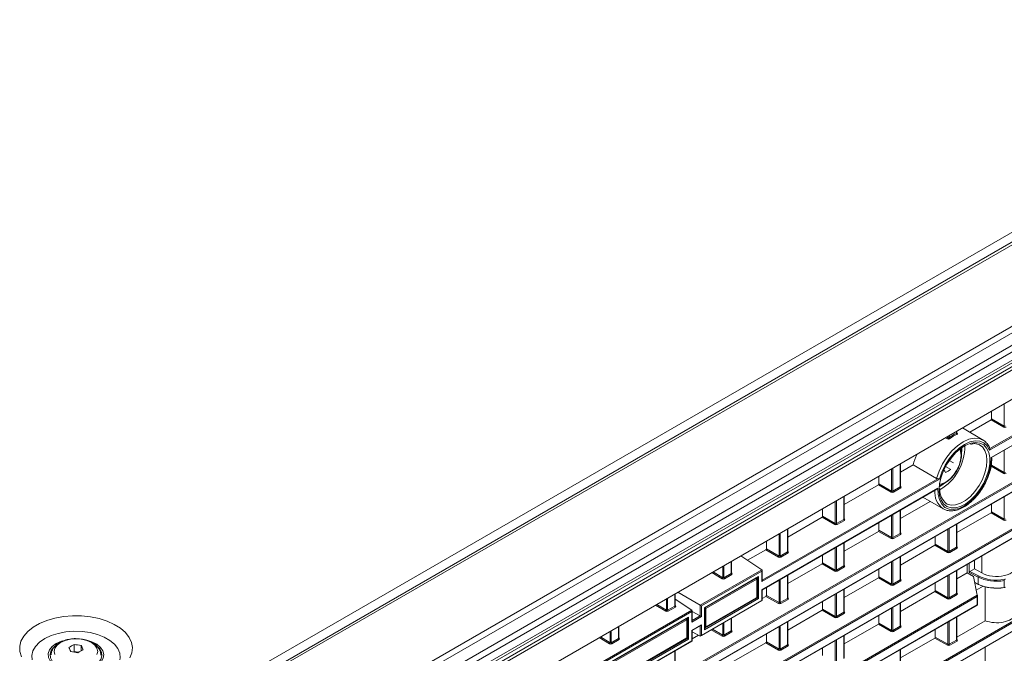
# Model space of a CAD drawing. Header units: millimetres. Extents: x 0 to 1118, y 0 to 864.
# Tile 291 of 512: x 596 to 656, y 137 to 176. Entities that reach past the tile are written whole.
import ezdxf

# ---------------------------------------------------------------- set-up
doc = ezdxf.new("R2010")
doc.units = ezdxf.units.MM

msp = doc.modelspace()

# ---------------------------------------------------------------- linework, layer by layer
at = {"color": 9, "linetype": 'Continuous', "lineweight": 0}
for p, q in [((604.3692, 132.721), (691.2149, 182.856)), ((692.2514, 182.689), (605.1536, 132.4085)), ((609.4265, 129.9417), (696.5244, 180.2223)), ((696.7744, 179.9584), (609.6765, 129.6778)), ((609.9997, 129.118), (697.0976, 179.3985)), ((697.2012, 179.0501), (610.1033, 128.7695)), ((610.1033, 128.2752), (697.2012, 178.5557)), ((697.7194, 178.2555), (609.4083, 127.2745)), ((609.4342, 127.4881), (697.526, 178.3424)), ((610.8972, 126.3721), (696.2305, 175.634)), ((695.8875, 173.1242), (655.0808, 149.567)), ((655.1079, 149.6639), (695.7903, 173.1494)), ((655.1732, 149.1245), (686.4306, 167.169)), ((686.4306, 164.8465), (623.681, 128.6219)), ((623.6956, 128.7117), (686.3602, 164.8872)), ((623.681, 128.1314), (686.4306, 164.356)), ((686.4306, 162.0335), (606.9704, 116.1621)), ((606.985, 116.2519), (686.3602, 162.0742)), ((605.7345, 114.9582), (680.6435, 158.2022)), ((655.975, 151.0288), (655.975, 152.3781)), ((655.9396, 150.9676), (655.1725, 151.4104)), ((655.2079, 151.4717), (655.975, 151.0288)), ((652.4851, 150.3634), (652.5632, 150.3185)), ((652.5632, 150.3185), (652.5632, 150.4085)), ((652.6336, 150.4491), (652.6336, 150.3302)), ((653.0799, 150.5879), (653.0799, 150.7068)), ((653.0946, 150.6027), (653.1096, 150.5937)), ((655.975, 148.2105), (655.975, 149.5704)), ((649.6681, 147.3468), (649.6681, 148.7372)), ((655.9396, 148.1493), (655.1725, 148.5921)), ((655.2079, 148.6533), (655.975, 148.2105)), ((649.1514, 147.0897), (649.1514, 148.4389)), ((649.2218, 148.4795), (649.2218, 147.0891)), ((652.0468, 147.8155), (641.2879, 141.6045)), ((641.3026, 141.6943), (651.9497, 147.8407)), ((649.116, 147.0284), (648.3489, 147.4712)), ((648.3843, 147.5325), (649.1514, 147.0897)), ((649.2218, 147.0891), (649.6681, 147.3468)), ((649.6828, 147.3803), (649.7038, 147.3677)), ((652.0344, 147.3495), (652.2595, 147.4961)), ((641.2879, 141.1034), (651.9541, 147.2608)), ((646.2563, 145.3772), (646.2563, 146.7676)), ((649.7032, 147.2857), (649.2568, 147.0281)), ((655.975, 145.3975), (655.975, 146.7574)), ((645.7396, 145.1201), (645.7396, 146.4693)), ((645.81, 146.51), (645.81, 145.1195)), ((644.9725, 145.5629), (645.7396, 145.1201)), ((649.1514, 144.2713), (649.1514, 145.6259)), ((649.2218, 145.6666), (649.2218, 144.2708)), ((649.6681, 144.5285), (649.6681, 145.9242)), ((655.9396, 145.3363), (655.1725, 145.7791)), ((655.2079, 145.8403), (655.975, 145.3975)), ((645.7042, 145.0588), (644.9371, 145.5017)), ((645.81, 145.1195), (646.2563, 145.3772)), ((646.2914, 145.3162), (645.845, 145.0585)), ((646.271, 145.4107), (646.292, 145.3981)), ((653.0799, 143.6851), (653.0799, 145.0862)), ((642.3278, 143.1505), (642.3278, 144.4997)), ((642.3982, 144.5404), (642.3982, 143.15)), ((642.8445, 143.4076), (642.8445, 144.798)), ((649.116, 144.2101), (648.3489, 144.6529)), ((648.3843, 144.7142), (649.1514, 144.2713)), ((649.2218, 144.2708), (649.6681, 144.5285)), ((649.7032, 144.4674), (649.2568, 144.2097)), ((649.6828, 144.562), (649.7038, 144.5494)), ((652.5632, 143.4279), (652.5632, 144.7879)), ((652.6336, 144.8285), (652.6336, 143.4274)), ((646.2563, 142.5589), (646.2563, 143.9546)), ((652.5278, 143.3667), (651.7607, 143.8095)), ((651.7961, 143.8708), (652.5632, 143.4279)), ((642.2924, 143.0892), (641.5254, 143.5321)), ((641.5607, 143.5933), (642.3278, 143.1505)), ((642.3982, 143.15), (642.8445, 143.4076)), ((642.8796, 143.3466), (642.4332, 143.0889)), ((642.8592, 143.4411), (642.8802, 143.4286)), ((645.7396, 142.3017), (645.7396, 143.6563)), ((645.81, 143.697), (645.81, 142.3012)), ((652.6336, 143.4274), (653.0799, 143.6851)), ((653.115, 143.624), (652.6686, 143.3663)), ((653.0946, 143.7186), (653.1156, 143.706)), ((638.9864, 142.5708), (638.9864, 141.8385)), ((639.4327, 142.0961), (639.4327, 142.8285)), ((645.7042, 142.2405), (644.9371, 142.6833)), ((644.9725, 142.7446), (645.7396, 142.3017)), ((646.271, 142.5924), (646.292, 142.5798)), ((649.1514, 141.4583), (649.1514, 142.8183)), ((649.2218, 142.8589), (649.2218, 141.4578)), ((649.6681, 141.7155), (649.6681, 143.1166)), ((654.6245, 143.1649), (654.6245, 142.1351)), ((637.5568, 140.1696), (641.2891, 142.3242)), ((641.2879, 142.2433), (637.6262, 140.1295)), ((638.8797, 141.7804), (638.2645, 142.154)), ((638.3343, 142.1944), (638.916, 141.8411)), ((638.916, 141.8411), (638.916, 142.5301)), ((638.9864, 141.8385), (639.4327, 142.0961)), ((639.4669, 142.0356), (639.0205, 141.778)), ((639.4474, 142.1324), (639.4675, 142.1198)), ((641.2879, 141.6045), (641.2879, 142.2433)), ((642.8445, 140.5893), (642.8445, 141.9851)), ((645.81, 142.3012), (646.2563, 142.5589)), ((646.2914, 142.4978), (645.845, 142.2402)), ((652.5632, 140.6203), (652.5632, 141.9749)), ((652.6336, 142.0155), (652.6336, 140.6198)), ((653.0799, 140.8774), (653.0799, 142.2732)), ((654.3872, 141.885), (653.8568, 142.1658)), ((653.8922, 142.227), (654.4209, 141.9471)), ((637.8206, 140.0172), (641.0935, 141.9066)), ((640.9786, 141.7483), (637.9002, 139.9712)), ((640.9786, 140.6432), (640.9786, 141.7483)), ((641.0216, 140.6183), (641.0216, 141.8482)), ((641.0935, 141.9066), (641.0935, 140.5768)), ((642.3278, 140.3322), (642.3278, 141.6867)), ((642.3982, 141.7274), (642.3982, 140.3316)), ((649.116, 141.3971), (648.3489, 141.8399)), ((648.3843, 141.9012), (649.1514, 141.4583)), ((649.2218, 141.4578), (649.6681, 141.7155)), ((649.7032, 141.6544), (649.2568, 141.3968)), ((649.6828, 141.749), (649.7038, 141.7364)), ((654.1774, 141.5637), (654.3872, 141.4567)), ((654.3872, 141.4567), (654.3872, 141.885)), ((655.9775, 141.2564), (655.9775, 141.6657)), ((611.3713, 115.9764), (654.3418, 140.7827)), ((636.021, 140.1266), (636.021, 140.8589)), ((641.2879, 140.4646), (641.2879, 141.1034)), ((645.7396, 139.4888), (645.7396, 140.8487)), ((645.81, 140.8893), (645.81, 139.4882)), ((646.2563, 139.7459), (646.2563, 141.147)), ((652.5278, 140.5591), (651.7607, 141.0019)), ((651.7961, 141.0631), (652.5632, 140.6203)), ((652.6336, 140.6198), (653.0799, 140.8774)), ((653.115, 140.8164), (652.6686, 140.5587)), ((653.0946, 140.9109), (653.1156, 140.8984)), ((654.3323, 140.6959), (611.3756, 115.8976)), ((611.3756, 115.3964), (654.3323, 140.1947)), ((635.4679, 139.8109), (634.8527, 140.1845)), ((634.9225, 140.2248), (635.5042, 139.8715)), ((635.5042, 139.8715), (635.5042, 140.5606)), ((635.5746, 140.6012), (635.5746, 139.8689)), ((637.6262, 138.3507), (641.2879, 140.4646)), ((641.0935, 140.5768), (637.8206, 138.6874)), ((637.8353, 138.7789), (641.0216, 140.6183)), ((637.9002, 138.8661), (640.9786, 140.6432)), ((642.2924, 140.2709), (641.5254, 140.7137)), ((641.5607, 140.775), (642.3278, 140.3322)), ((642.3982, 140.3316), (642.8445, 140.5893)), ((642.8796, 140.5282), (642.4332, 140.2706)), ((642.8592, 140.6228), (642.8802, 140.6102)), ((649.6681, 138.9078), (649.6681, 140.3036)), ((654.3323, 140.1947), (654.3323, 140.6959)), ((629.0715, 135.2711), (637.0465, 139.875)), ((637.0453, 139.7941), (629.1409, 135.231)), ((635.5746, 139.8689), (636.021, 140.1266)), ((636.0551, 140.0661), (635.6087, 139.8084)), ((636.0356, 140.1628), (636.0557, 140.1502)), ((637.0453, 139.1553), (637.0453, 139.7941)), ((637.5568, 139.5308), (637.5568, 140.1696)), ((637.6262, 140.1295), (637.6262, 139.4907)), ((637.8206, 138.6874), (637.8206, 140.0172)), ((637.9002, 139.9712), (637.9002, 138.8661)), ((645.7042, 139.4275), (644.9371, 139.8704)), ((644.9725, 139.9316), (645.7396, 139.4888)), ((645.81, 139.4882), (646.2563, 139.7459)), ((646.2914, 139.6848), (645.845, 139.4272)), ((646.271, 139.7794), (646.292, 139.7668)), ((649.1514, 138.6507), (649.1514, 140.0053)), ((649.2218, 140.0459), (649.2218, 138.6502)), ((656.569, 139.1742), (606.9704, 110.5415)), ((606.985, 110.6312), (656.534, 139.2353)), ((629.3353, 135.1188), (636.8509, 139.4574)), ((636.7359, 139.2991), (629.4149, 135.0728)), ((636.7359, 138.194), (636.7359, 139.2991)), ((636.7789, 138.1691), (636.7789, 139.3989)), ((636.8509, 139.4574), (636.8509, 138.1276)), ((637.6262, 139.4907), (637.0453, 139.1553)), ((637.0599, 139.245), (637.5558, 139.5313)), ((638.916, 138.3626), (638.916, 139.0784)), ((638.9864, 139.119), (638.9864, 138.362)), ((639.4327, 138.6197), (639.4327, 139.3767)), ((642.8445, 137.7763), (642.8445, 139.1774)), ((649.116, 138.5895), (648.3489, 139.0323)), ((648.3843, 139.0935), (649.1514, 138.6507)), ((652.5632, 137.8073), (652.5632, 139.1566)), ((652.6336, 139.1972), (652.6336, 137.8068)), ((653.0853, 138.0676), (653.0853, 139.458)), ((606.9704, 110.0403), (656.569, 138.673)), ((632.0924, 137.9019), (632.0924, 138.591)), ((632.1628, 138.6316), (632.1628, 137.8993)), ((632.6092, 138.157), (632.6092, 138.8893)), ((637.0453, 138.6541), (637.6262, 138.9895)), ((637.0453, 138.0153), (637.0453, 138.6541)), ((637.5568, 138.3092), (637.5568, 138.9325)), ((637.6262, 138.9895), (637.6262, 138.3507)), ((638.8806, 138.3013), (638.2253, 138.6796)), ((638.296, 138.7205), (638.916, 138.3626)), ((638.9864, 138.362), (639.4327, 138.6197)), ((639.4678, 138.5587), (639.0214, 138.301)), ((639.4474, 138.6532), (639.4684, 138.6406)), ((642.3278, 137.5192), (642.3278, 138.8791)), ((642.3982, 138.9197), (642.3982, 137.5186)), ((649.2218, 138.6502), (649.6681, 138.9078)), ((649.7032, 138.8468), (649.2568, 138.5891)), ((649.6828, 138.9413), (649.7038, 138.9288)), ((629.1409, 133.4522), (637.0453, 138.0153)), ((636.8509, 138.1276), (629.3353, 133.789)), ((629.35, 133.8805), (636.7789, 138.1691)), ((629.4149, 133.9677), (636.7359, 138.194)), ((632.0561, 137.8413), (631.4409, 138.2149)), ((631.5107, 138.2552), (632.0924, 137.9019)), ((632.1628, 137.8993), (632.6092, 138.157)), ((632.6433, 138.0965), (632.1969, 137.8388)), ((632.6238, 138.1932), (632.6439, 138.1806)), ((642.2924, 137.4579), (641.5254, 137.9008)), ((641.5607, 137.962), (642.3278, 137.5192)), ((642.8592, 137.8098), (642.8802, 137.7972)), ((645.7396, 136.6811), (645.7396, 138.0357)), ((645.81, 138.0764), (645.81, 136.6806)), ((646.2563, 136.9383), (646.2563, 138.334)), ((652.5278, 137.7461), (651.7607, 138.1889)), ((651.7961, 138.2501), (652.5632, 137.8073)), ((652.6336, 137.8068), (653.0853, 138.0676)), ((653.1204, 138.0065), (652.6686, 137.7457)), ((653.1, 138.1011), (653.121, 138.0885)), ((636.021, 136.6501), (636.021, 137.4071)), ((642.3982, 137.5186), (642.8445, 137.7763)), ((642.8796, 137.7153), (642.4332, 137.4576)), ((649.6681, 136.0949), (649.6681, 137.4853))]:
    msp.add_line(p, q, dxfattribs=at)
at = {"color": 7, "linetype": 'Continuous', "lineweight": 15}
for p, q in [((692.0014, 182.7138), (604.9036, 132.4332)), ((609.9997, 128.0463), (697.0976, 178.3268)), ((610.9118, 126.3637), (696.1952, 175.5967)), ((655.2058, 149.1264), (686.3952, 167.1317)), ((623.6956, 128.123), (686.3952, 164.3187)), ((605.7242, 114.9353), (680.6081, 158.1649)), ((655.2079, 151.4717), (655.2079, 151.9352)), ((655.1725, 151.4104), (653.8796, 150.664)), ((653.0946, 150.6003), (653.0946, 150.7153)), ((654.6873, 150.1862), (653.4481, 150.9193)), ((654.4943, 149.8835), (654.4522, 149.9054)), ((654.5489, 150.2512), (654.6873, 150.1862)), ((649.6828, 147.3674), (649.6828, 148.7457)), ((650.4546, 148.6868), (649.6828, 148.2413)), ((650.4546, 148.6868), (651.8782, 147.8607)), ((652.7316, 148.4016), (652.4204, 148.5812)), ((652.8898, 148.8093), (652.6465, 148.9497)), ((655.2079, 148.6533), (655.2079, 148.9107)), ((648.3843, 147.5325), (648.3843, 147.9961)), ((648.3489, 147.4712), (646.271, 146.2717)), ((641.3026, 141.0949), (651.9009, 147.2132)), ((646.271, 145.3978), (646.271, 146.7761)), ((651.4855, 146.4636), (649.6828, 145.4229)), ((651.0384, 146.7153), (652.28, 146.0162)), ((655.2079, 145.8403), (655.2079, 146.3146)), ((644.9725, 145.5629), (644.9725, 146.0265)), ((649.6828, 144.5491), (649.6828, 145.9327)), ((652.3673, 145.9737), (652.28, 146.0162)), ((655.1725, 145.7791), (653.0946, 144.5795)), ((644.9371, 145.5017), (642.8592, 144.3021)), ((648.3843, 144.7142), (648.3843, 145.1831)), ((653.0946, 143.7057), (653.0946, 145.0946)), ((642.8592, 143.4282), (642.8592, 144.8065)), ((648.3489, 144.6529), (646.271, 143.4533)), ((641.5607, 143.5933), (641.5607, 144.0569)), ((646.271, 142.5795), (646.271, 143.9631)), ((651.7607, 143.8095), (649.6828, 142.6099)), ((651.7961, 143.8708), (651.7961, 144.345)), ((641.5254, 143.5321), (640.4237, 142.8961)), ((644.9725, 142.7446), (644.9725, 143.2135)), ((639.4474, 142.1174), (639.4474, 142.8369)), ((640.0163, 143.1653), (641.2891, 142.3242)), ((644.9371, 142.6833), (642.8592, 141.4838)), ((649.6828, 141.7361), (649.6828, 143.125)), ((653.736, 142.6519), (653.736, 142.1422)), ((653.8568, 142.7217), (653.8568, 142.1658)), ((654.1749, 142.9053), (654.1749, 142.3902)), ((641.3026, 141.6538), (641.3026, 142.2926)), ((642.8592, 140.6099), (642.8592, 141.9935)), ((648.3843, 141.9012), (648.3843, 142.3754)), ((653.0946, 140.8981), (653.0946, 142.2816)), ((653.736, 142.1422), (653.0946, 141.7719)), ((654.1015, 141.9237), (653.736, 142.1422)), ((654.1749, 142.3902), (653.8922, 142.227)), ((654.6245, 142.1351), (654.1749, 142.3902)), ((637.8353, 140.0087), (641.0581, 141.8693)), ((640.9708, 141.8105), (640.964, 141.8149)), ((640.9932, 140.6636), (640.9932, 141.7687)), ((648.3489, 141.8399), (646.271, 140.6404)), ((651.7961, 141.0631), (651.7961, 141.532)), ((654.3418, 140.7827), (654.1015, 141.9237)), ((654.1815, 141.544), (654.3979, 141.4336)), ((636.0356, 140.1478), (636.0356, 140.8673)), ((636.037, 140.8681), (636.037, 140.5421)), ((636.1919, 140.9575), (637.5568, 140.1696)), ((641.3026, 140.4561), (641.3026, 141.0949)), ((641.5607, 140.775), (641.5607, 141.2439)), ((646.271, 139.7665), (646.271, 141.1555)), ((651.7607, 141.0019), (649.6828, 139.8023)), ((654.6896, 141.3262), (654.2775, 141.0883)), ((654.8237, 141.2868), (654.8237, 139.2365)), ((611.3868, 115.3859), (654.3469, 140.1863)), ((636.0356, 140.543), (637.0465, 139.875)), ((637.5909, 138.3134), (641.3026, 140.4561)), ((637.8899, 138.8432), (640.9682, 140.6203)), ((640.9865, 140.6386), (641.0216, 140.6183)), ((641.5254, 140.7137), (641.3026, 140.5851)), ((644.9725, 139.9316), (644.9725, 140.4059)), ((649.6828, 138.9285), (649.6828, 140.3121)), ((654.3469, 140.1863), (654.3469, 140.7452)), ((637.0599, 139.2046), (637.0599, 139.8434)), ((637.5558, 139.5313), (637.0599, 139.8031)), ((637.8353, 140.0087), (637.8206, 140.0172)), ((637.8353, 138.7367), (637.8353, 140.0087)), ((644.9371, 139.8704), (642.8592, 138.6708)), ((629.35, 135.1103), (636.8155, 139.42)), ((636.7281, 139.3612), (636.7214, 139.3657)), ((636.7506, 138.2144), (636.7506, 139.3195)), ((639.4474, 138.6403), (639.4474, 139.3851)), ((642.8592, 137.7969), (642.8592, 139.1859)), ((648.3489, 139.0323), (646.271, 137.8327)), ((648.3843, 139.0935), (648.3843, 139.5625)), ((653.1, 138.0882), (653.1, 139.4664)), ((654.8237, 139.2365), (653.1, 138.2414)), ((606.985, 110.0319), (656.5587, 138.6501)), ((632.6238, 138.1782), (632.6238, 138.8977)), ((637.0599, 138.6457), (637.5909, 138.9522)), ((637.0599, 138.0069), (637.0599, 138.6457)), ((637.0599, 138.5573), (637.5568, 138.3092)), ((637.8353, 138.8454), (637.8425, 138.8418)), ((641.5607, 137.962), (641.5607, 138.4363)), ((651.7961, 138.2501), (651.7961, 138.7137)), ((629.1056, 133.4149), (637.0599, 138.0069)), ((629.4046, 133.9448), (636.7256, 138.1711)), ((636.7439, 138.1894), (636.7789, 138.1691)), ((637.4513, 138.3618), (637.0599, 138.1359)), ((641.5254, 137.9008), (639.4474, 136.7012)), ((646.271, 136.9589), (646.271, 138.3425)), ((651.7607, 138.1889), (649.6828, 136.9893)), ((599.6195, 137.3675), (599.5783, 137.3437)), ((599.6195, 137.7956), (599.6195, 137.3675)), ((599.8956, 137.3248), (599.6195, 137.3675)), ((600.0517, 137.7287), (600.0517, 137.4173)), ((636.0356, 136.6708), (636.0356, 137.4155)), ((644.9725, 137.1239), (644.9725, 137.5929)), ((649.6828, 136.1155), (649.6828, 137.4937)), ((654.8237, 137.6485), (654.8237, 136.4695))]:
    msp.add_line(p, q, dxfattribs=at)
at = {"color": 9, "linetype": 'Continuous', "lineweight": 0, "flags": 128}
for points in [[(652.5338, 150.2613), (652.4625, 150.3024), (652.4209, 150.3263)], [(651.8782, 147.8607), (652.0295, 148.3064), (652.2402, 148.7438), (652.5018, 149.1549), (652.8035, 149.5229), (653.1328, 149.8326), (653.4762, 150.0713), (653.8197, 150.2291), (654.149, 150.2997), (654.4506, 150.2799), (654.5489, 150.2512)], [(655.0808, 149.567), (654.938, 149.8258), (654.7383, 150.0113), (654.49, 150.1159), (654.2034, 150.1353), (653.8904, 150.0686), (653.5638, 149.9187), (653.2373, 149.6916), (652.9243, 149.3969), (652.6377, 149.0466), (652.3894, 148.6554), (652.1897, 148.2393), (652.0468, 147.8155)], [(652.4546, 146.3294), (652.5068, 146.3025), (652.7518, 146.2384), (653.0285, 146.2558), (653.3248, 146.3542), (653.6277, 146.529), (653.9239, 146.7728), (654.2006, 147.0747), (654.4457, 147.4218), (654.6483, 147.7987), (654.7998, 148.189), (654.8934, 148.5757), (654.925, 148.9418), (654.8934, 149.2714), (654.7998, 149.55), (654.6483, 149.7655), (654.4943, 149.8835)], [(653.3994, 149.4992), (653.4022, 149.528), (653.4098, 149.7321)], [(652.0527, 147.508), (652.1881, 147.5311), (652.4293, 147.6337), (652.6705, 147.8096), (652.8953, 148.0468), (653.0883, 148.3293), (653.2364, 148.6376), (653.3295, 148.9509), (653.3613, 149.2478), (653.3295, 149.508), (653.2817, 149.6369)], [(651.9541, 147.2608), (651.9641, 146.8842), (652.0415, 146.5569), (652.183, 146.2928), (652.3827, 146.1028), (652.6321, 145.9951), (652.9208, 145.9742), (653.2366, 146.0409), (653.5662, 146.1924), (653.8956, 146.4224), (654.2111, 146.7212), (654.4993, 147.0761), (654.7482, 147.4723), (654.9471, 147.893), (655.0877, 148.3206), (655.1642, 148.7369), (655.1732, 149.1245)], [(596.4352, 137.0566), (596.3361, 137.3688), (596.3251, 137.6862), (596.4023, 138.0005), (596.5659, 138.3035), (596.8116, 138.5875), (597.1329, 138.845), (597.5217, 139.0694), (597.9679, 139.255), (598.4597, 139.3968), (598.9847, 139.4912), (599.5291, 139.5358), (600.0788, 139.5294), (600.6196, 139.4722), (601.1375, 139.3657), (601.6191, 139.2125), (602.052, 139.0168), (602.4248, 138.7835), (602.7279, 138.5187), (602.9536, 138.2292), (603.0959, 137.9226), (603.1512, 137.6068), (603.118, 137.29), (602.9972, 136.9803)], [(597.0802, 136.8598), (597.0612, 137.1281), (597.1294, 137.4106), (597.2864, 137.681), (597.5268, 137.9301), (597.8424, 138.1495), (598.2225, 138.3317), (598.654, 138.4705), (599.1224, 138.5611), (599.6117, 138.6005), (600.1052, 138.5874), (600.5861, 138.5221), (601.038, 138.4069), (601.4455, 138.2457), (601.7949, 138.044), (602.074, 137.8088), (602.2736, 137.5479), (602.3867, 137.2703), (602.4095, 136.9854), (602.3934, 136.873)], [(598.8034, 137.9177), (598.594, 137.7602), (598.4623, 137.5767), (598.4174, 137.3798), (598.4623, 137.1828)], [(601.0084, 137.1828), (601.0533, 137.3798), (601.0084, 137.5767), (600.8767, 137.7602), (600.6673, 137.9177), (600.3943, 138.0387), (600.0764, 138.1147), (599.7353, 138.1406), (599.3942, 138.1147), (599.0764, 138.0387), (598.8034, 137.9177)]]:
    msp.add_lwpolyline(points, dxfattribs=at)
at = {"color": 7, "linetype": 'Continuous', "lineweight": 15, "flags": 128}
for points in [[(652.0267, 147.1675), (652.0581, 147.543), (652.1512, 147.9394), (652.3022, 148.3406), (652.5048, 148.73), (652.7507, 149.0919), (653.03, 149.4113), (653.3311, 149.6751), (653.6417, 149.8726), (653.9491, 149.9957), (654.2408, 150.0394), (654.5048, 150.0017), (654.7302, 149.8844), (654.9079, 149.6922), (655.0305, 149.433), (655.0931, 149.1173), (655.0931, 148.7581), (655.0305, 148.3702), (654.9079, 147.9693), (654.7302, 147.5719), (654.5048, 147.1944), (654.2408, 146.852), (653.9491, 146.5589), (653.6417, 146.327), (653.3311, 146.1659), (653.03, 146.0821), (652.7507, 146.079), (652.5048, 146.1569), (652.3022, 146.3125), (652.1512, 146.5394), (652.0581, 146.8283), (652.0267, 147.1675)], [(641.2879, 141.1034), (641.294, 141.0998), (641.2986, 141.0972), (641.3015, 141.0955), (641.3026, 141.0949), (641.3026, 141.0949)], [(655.9775, 141.2564), (655.9773, 141.249), (655.9765, 141.243), (655.9753, 141.2385), (655.9736, 141.2357), (655.9715, 141.2348), (655.9691, 141.2358), (655.9665, 141.2386), (655.9638, 141.2431)], [(641.2879, 140.4646), (641.294, 140.461), (641.2986, 140.4584), (641.3015, 140.4567), (641.3026, 140.4561), (641.3026, 140.4561)], [(654.3323, 140.1947), (654.3381, 140.1914), (654.3425, 140.1888), (654.3455, 140.1871), (654.3468, 140.1863), (654.3465, 140.1865)], [(637.0453, 138.6541), (637.0514, 138.6506), (637.0559, 138.648), (637.0588, 138.6463), (637.0599, 138.6457), (637.0599, 138.6457)], [(600.3984, 138.0546), (600.7032, 137.9568), (600.9959, 137.8065), (601.2207, 137.6212), (601.3653, 137.411), (601.4221, 137.1872), (601.388, 136.9618), (601.2647, 136.7471), (601.059, 136.5546), (600.782, 136.3947), (600.4485, 136.2759), (600.0766, 136.2048), (599.6863, 136.1851), (599.2986, 136.2179), (598.9345, 136.3014), (598.6135, 136.4311), (598.353, 136.6001), (598.1671, 136.7992), (598.0657, 137.0176), (598.0543, 137.2437), (598.1335, 137.4653), (598.2991, 137.6702), (598.5421, 137.8477), (598.5421, 137.8477)], [(598.5421, 137.8477), (598.8494, 137.988), (598.9195, 138.0116)], [(637.0453, 138.0153), (637.0514, 138.0118), (637.0559, 138.0092), (637.0588, 138.0075), (637.0599, 138.0069), (637.0599, 138.0069)], [(598.3549, 137.5966), (598.2317, 137.4293), (598.1632, 137.2137), (598.1861, 136.9949), (598.2991, 136.7857), (598.4955, 136.5981), (598.764, 136.4431), (599.0889, 136.3297), (599.4514, 136.2645), (599.8304, 136.2513), (600.2039, 136.2908), (600.5501, 136.3807), (600.849, 136.5159), (601.0832, 136.6885), (601.239, 136.8883), (601.3075, 137.1039), (601.2845, 137.3227), (601.1716, 137.532), (601.0833, 137.6292)]]:
    msp.add_lwpolyline(points, dxfattribs=at)
at = {"color": 9, "linetype": 'Continuous', "lineweight": 0}
for centre, radius, start, end in [((655.897, 151.033), 0.078, 303.059441, 356.939942), ((652.7194, 150.3462), 0.0873, 190.507107, 238.003231), ((653.1493, 150.5823), 0.0696, 175.385965, 236.069027), ((653.1, 150.6169), 0.0251, 261.11072, 292.483917), ((650.5547, 149.7884), 3.0266, 300.257663, 0.97105), ((652.4839, 150.3231), 0.0794, 308.905291, 356.705969), ((655.897, 148.2147), 0.078, 303.057385, 356.941999), ((649.745, 147.3503), 0.077, 182.636826, 237.072286), ((649.6884, 147.3906), 0.0275, 258.49086, 303.938381), ((649.0735, 147.0938), 0.078, 303.058777, 356.93999), ((649.2987, 147.0927), 0.077, 182.636826, 237.072286), ((652.9739, 147.0045), 1.2076, 173.564741, 234.927124), ((645.6617, 145.1242), 0.078, 303.058777, 356.93999), ((645.8869, 145.1231), 0.077, 182.636826, 237.072286), ((646.3332, 145.3808), 0.077, 182.636826, 237.072286), ((646.2766, 145.421), 0.0275, 258.489306, 303.939935), ((655.897, 145.4017), 0.078, 303.060152, 356.940464), ((649.745, 144.532), 0.077, 182.636022, 237.073089), ((649.6884, 144.5722), 0.0275, 258.485025, 303.944216), ((649.0735, 144.2755), 0.078, 303.056721, 356.942047), ((649.2986, 144.2743), 0.077, 182.636022, 237.073089), ((642.9214, 143.4112), 0.077, 182.636826, 237.072286), ((642.8648, 143.4514), 0.0275, 258.489306, 303.939935), ((652.4852, 143.4321), 0.078, 303.060152, 356.940464), ((652.7104, 143.4309), 0.077, 182.637336, 237.073008), ((653.1568, 143.6886), 0.077, 182.637336, 237.073008), ((653.1002, 143.7289), 0.0276, 258.504218, 303.923704), ((642.2499, 143.1546), 0.078, 303.057243, 356.942757), ((642.4751, 143.1535), 0.077, 182.636826, 237.072286), ((646.2766, 142.6027), 0.0275, 258.48347, 303.945771), ((639.5099, 142.0998), 0.0772, 182.705441, 236.146697), ((639.452, 142.1427), 0.0277, 259.948847, 304.056951), ((645.6617, 142.3059), 0.078, 303.056721, 356.942047), ((645.8869, 142.3048), 0.077, 182.636022, 237.073089), ((646.3332, 142.5624), 0.077, 182.636022, 237.073089), ((638.8364, 141.8475), 0.0799, 302.861478, 355.382129), ((639.0636, 141.8421), 0.0772, 182.705441, 236.146697), ((640.9006, 141.7444), 0.0781, 2.875673, 52.085199), ((640.9609, 141.7953), 0.0181, 57.062877, 88.824704), ((640.9686, 141.771), 0.0248, 293.823913, 354.810374), ((649.0734, 141.4625), 0.078, 303.059488, 356.940512), ((649.2986, 141.4614), 0.077, 182.637336, 237.073008), ((649.745, 141.719), 0.077, 182.637336, 237.073008), ((649.6884, 141.7593), 0.0276, 258.51231, 303.916931), ((654.4105, 141.4535), 0.0235, 172.182966, 237.674523), ((654.4683, 141.8811), 0.0813, 125.687169, 177.237841), ((655.802, 141.6661), 0.1755, 359.871147, 22.782304), ((653.1568, 140.881), 0.077, 182.638312, 237.0708), ((653.1002, 140.9212), 0.0276, 258.625944, 303.929798), ((640.9542, 140.6404), 0.0245, 304.869013, 6.442613), ((640.9686, 140.6658), 0.0248, 293.823913, 354.810374), ((642.2499, 140.3363), 0.078, 303.055186, 356.944814), ((642.4751, 140.3352), 0.077, 182.636022, 237.073089), ((642.9214, 140.5928), 0.077, 182.636022, 237.073089), ((642.8648, 140.6331), 0.0275, 258.48347, 303.945771), ((652.4852, 140.6245), 0.078, 303.060247, 356.939137), ((652.7104, 140.6233), 0.077, 182.638312, 237.0708), ((635.4246, 139.878), 0.0799, 302.861478, 355.382129), ((635.6518, 139.8725), 0.0772, 182.705441, 236.146697), ((636.0981, 140.1302), 0.0772, 182.705441, 236.146697), ((636.0402, 140.1731), 0.0277, 259.948847, 304.056951), ((637.9203, 139.9596), 0.0909, 140.600288, 159.38796), ((637.8646, 140.0407), 0.0781, 247.912693, 297.125639), ((637.8222, 139.9673), 0.0781, 2.875673, 52.085199), ((646.3332, 139.7494), 0.077, 182.637336, 237.073008), ((646.2766, 139.7897), 0.0276, 258.510759, 303.918483), ((636.6579, 139.2952), 0.0781, 2.875673, 52.085199), ((636.7183, 139.3461), 0.0181, 57.018134, 88.882319), ((636.7266, 139.3213), 0.0241, 292.853162, 355.781125), ((645.6617, 139.4929), 0.078, 303.059488, 356.940512), ((645.8869, 139.4918), 0.077, 182.637336, 237.073008), ((637.8646, 138.9356), 0.0781, 247.912693, 297.125639), ((637.8508, 138.858), 0.0182, 211.248799, 242.87028), ((637.8765, 138.863), 0.0239, 303.911695, 7.399932), ((639.5096, 138.6233), 0.077, 182.636022, 237.073089), ((639.453, 138.6635), 0.0275, 258.485025, 303.944216), ((649.0734, 138.6549), 0.078, 303.059583, 356.939184), ((649.2987, 138.6537), 0.077, 182.638312, 237.0708), ((649.745, 138.9114), 0.077, 182.638312, 237.0708), ((649.6884, 138.9517), 0.0276, 258.634355, 303.922704), ((632.0128, 137.9084), 0.0799, 302.858451, 355.387556), ((632.24, 137.9029), 0.0772, 182.705441, 236.146697), ((632.6863, 138.1606), 0.0772, 182.705441, 236.146697), ((632.6284, 138.2035), 0.0277, 259.957647, 304.05333), ((636.7122, 138.1909), 0.0239, 303.911695, 7.399932), ((636.7266, 138.2161), 0.0241, 292.853162, 355.781125), ((638.8381, 138.3667), 0.078, 303.056772, 356.940763), ((639.0633, 138.3656), 0.077, 182.636022, 237.073089), ((642.8648, 137.8201), 0.0276, 258.510759, 303.918483), ((652.4852, 137.8115), 0.078, 303.057385, 356.941999), ((652.7104, 137.8103), 0.077, 182.636022, 237.073089), ((653.1622, 138.0711), 0.077, 182.636022, 237.073089), ((653.1056, 138.1113), 0.0275, 258.477018, 303.952223), ((642.2499, 137.5233), 0.078, 303.057953, 356.943279), ((642.4751, 137.5222), 0.077, 182.637336, 237.073008), ((642.9214, 137.7799), 0.077, 182.637336, 237.073008)]:
    msp.add_arc(centre, radius, start, end, dxfattribs=at)
at = {"color": 7, "linetype": 'Continuous', "lineweight": 15}
for centre, radius, start, end in [((654.0088, 148.4635), 2.3186, 113.616175, 126.378449), ((654.0204, 148.4433), 2.2716, 113.616167, 126.378456), ((654.2106, 147.65), 3.8964, 154.459206, 164.567812), ((649.0706, 146.0315), 3.9963, 33.185408, 35.748953), ((650.7476, 151.4729), 3.6564, 297.133797, 302.860826), ((640.9432, 141.7687), 0.05, 0, 56.541292), ((654.4064, 141.4553), 0.0233, 248.756514, 308.674107), ((640.9432, 140.6636), 0.05, 299.997312, 0), ((636.7006, 139.3195), 0.05, 0, 56.541292), ((637.8649, 138.8865), 0.05, 243.464064, 299.997312), ((636.7006, 138.2144), 0.05, 299.997312, 0), ((601.2875, 134.541), 3.6571, 117.134306, 122.860317), ((595.4987, 135.6954), 4.2604, 23.04902, 26.748938), ((598.9336, 132.7954), 4.5937, 78.478038, 83.934898), ((599.1339, 133.2258), 4.5955, 78.479412, 83.934101), ((601.8355, 134.2246), 3.6571, 117.134306, 122.860317), ((596.2418, 135.8086), 4.2664, 23.052342, 26.747073)]:
    msp.add_arc(centre, radius, start, end, dxfattribs=at)
for centre, major_axis, ratio, start_param, end_param in [((655.1725, 151.4512), (0.025, 0.0433), 0.5774255, 3.9269476, 5.4976678), ((648.3489, 147.5121), (0.025, 0.0433), 0.5774255, 3.9269476, 5.4976678), ((644.9371, 145.5425), (0.025, 0.0433), 0.5774255, 3.9269476, 5.4976678), ((655.1725, 145.8199), (0.025, 0.0433), 0.5774255, 3.9269476, 5.4976678), ((648.3489, 144.6937), (0.025, 0.0433), 0.5774255, 3.9269476, 5.4976678), ((651.7607, 143.8503), (0.025, 0.0433), 0.5774255, 3.9269476, 5.4976678), ((641.5254, 143.5729), (0.025, 0.0433), 0.5774255, 3.9269476, 5.4976678), ((644.9371, 142.7242), (0.025, 0.0433), 0.5774255, 3.9269476, 5.4976678), ((655.5084, 142.6453), (1.25, -0.0095), 0.5823041, 3.9314302, 6.2876247), ((641.2526, 142.2637), (0.0354, 0.0612), 0.5773346, 4.7124296, 6.2483194), ((653.8922, 142.1862), (0.0251, 0.0433), 0.5776444, 0.7868798, 2.3572194), ((641.0582, 141.927), (0.0354, 0.0612), 0.5773346, 3.9269502, 4.7124296), ((641.2526, 141.6249), (0.0354, 0.0612), 0.5773346, 4.7124296, 5.4978278), ((648.3489, 141.8808), (0.025, 0.0433), 0.5774255, 3.9269476, 5.4976678), ((655.5084, 142.1749), (1.6756, 0.0122), 0.572379, 3.9751893, 4.9919945), ((655.5087, 142.1339), (1.6256, 0.0122), 0.5722274, 3.9750636, 4.9918688), ((651.7607, 141.0427), (0.025, 0.0433), 0.5774255, 3.9269476, 5.4976678), ((654.3418, 140.7422), (-0.0052, 0.0547), 0.1046981, 4.8824611, 5.5369596), ((655.9078, 141.3527), (0.2, 0.0015), 0.5722274, 4.9918688, 5.4935), ((641.0582, 140.5972), (0.05, -0.0289), 0.0000704, 0.7854388, 2.3911417), ((641.5254, 140.7546), (0.025, 0.0433), 0.5774255, 3.9269476, 5.4976678), ((654.2969, 140.7163), (0.0354, 0.0612), 0.5773346, 4.7124296, 5.6200008), ((637.0099, 139.8145), (0.0354, 0.0612), 0.5773346, 4.7124296, 6.2483194), ((637.5909, 140.1499), (0.05, -0.0289), 0.0000704, 0.7854388, 2.3213286), ((644.9371, 139.9112), (0.025, 0.0433), 0.5774255, 3.9269476, 5.4976678), ((655.5084, 139.8377), (1.2437, -0.0095), 0.5823041, 4.133814, 5.9692603), ((636.8155, 139.4778), (0.0354, 0.0612), 0.5773346, 3.9269502, 4.7124296), ((637.0099, 139.1757), (0.0354, 0.0612), 0.5773346, 4.7124296, 5.4978278), ((637.5555, 139.4907), (-0.0264, 0.0425), 0.5971668, 5.4442465, 5.4704264), ((637.5909, 139.5111), (0.05, -0.0289), 0.0000704, 0.7854388, 2.3213285), ((648.3489, 139.0731), (0.025, 0.0433), 0.5774255, 3.9269476, 5.4976678), ((637.5909, 139.0099), (0.0354, 0.0612), 0.5773346, 3.9269502, 4.7124296), ((637.7853, 138.7078), (0.0354, 0.0612), 0.5773346, 4.7124296, 5.4978278), ((636.8155, 138.148), (0.05, -0.0289), 0.0000704, 0.7854388, 2.3911417), ((637.5909, 138.3711), (0.0354, 0.0612), 0.5773346, 3.1765399, 4.7124296), ((641.5254, 137.9416), (0.025, 0.0433), 0.5774255, 3.9269476, 5.4976678), ((651.7607, 138.2297), (0.025, 0.0433), 0.5774255, 3.9269476, 5.4976678)]:
    msp.add_ellipse(centre, major_axis=major_axis, ratio=ratio, start_param=start_param, end_param=end_param, dxfattribs=at)
at = {"color": 9, "linetype": 'Continuous', "lineweight": 0}
for centre, major_axis, ratio, start_param, end_param in [((656.0097, 151.0088), (0.1, -0.0008), 0.5823041, 3.9401569, 5.5022266), ((656.01, 151.0494), (0.05, -0.0008), 0.5872741, 3.9447519, 5.5068216), ((656.0097, 148.1904), (0.1, -0.0008), 0.5823041, 3.9401569, 5.5022266), ((656.01, 148.2311), (0.05, -0.0008), 0.5872741, 3.9447519, 5.5068216), ((649.6328, 147.3679), (0.05, -0.0008), 0.5872741, 5.5068216, 6.2922198), ((649.6325, 147.3273), (0.1, -0.0008), 0.5823041, 5.5022266, 7.0642962), ((649.1861, 147.0696), (0.1, -0.0008), 0.5823041, 3.9401569, 5.5022266), ((649.1864, 147.1102), (0.05, -0.0008), 0.5872741, 3.9447519, 5.5068216), ((645.7743, 145.1), (0.1, -0.0008), 0.5823041, 3.9401569, 5.5022266), ((645.7746, 145.1407), (0.05, -0.0008), 0.5872741, 3.9447519, 5.5068216), ((646.221, 145.3983), (0.05, -0.0008), 0.5872741, 5.5068216, 6.2922198), ((646.2207, 145.3577), (0.1, -0.0008), 0.5823041, 5.5022266, 7.0642962), ((656.0097, 145.3775), (0.1, -0.0008), 0.5823041, 3.9401569, 5.5022266), ((656.01, 145.4181), (0.05, -0.0008), 0.5872741, 3.9447519, 5.5068216), ((649.6328, 144.5496), (0.05, -0.0008), 0.5872741, 5.5068216, 6.2922198), ((649.6325, 144.5089), (0.1, -0.0008), 0.5823041, 5.5022266, 7.0642962), ((649.1861, 144.2513), (0.1, -0.0008), 0.5823041, 3.9401569, 5.5022266), ((649.1864, 144.2919), (0.05, -0.0008), 0.5872741, 3.9447519, 5.5068216), ((642.8092, 143.4287), (0.05, -0.0008), 0.5872741, 5.5068216, 6.2922198), ((642.8089, 143.3881), (0.1, -0.0008), 0.5823041, 5.5022266, 7.0642962), ((652.5979, 143.4079), (0.1, -0.0008), 0.5823041, 3.9401569, 5.5022266), ((652.5982, 143.4485), (0.05, -0.0008), 0.5872741, 3.9447519, 5.5068216), ((653.0446, 143.7062), (0.05, -0.0008), 0.5872741, 5.5068216, 6.2922198), ((653.0443, 143.6655), (0.1, -0.0008), 0.5823041, 5.5022266, 7.0642962), ((642.3625, 143.1304), (0.1, -0.0008), 0.5823041, 3.9401569, 5.5022266), ((642.3628, 143.1711), (0.05, -0.0008), 0.5872741, 3.9447519, 5.5068216), ((646.221, 142.58), (0.05, -0.0008), 0.5872741, 5.5068216, 6.2922198), ((646.2207, 142.5394), (0.1, -0.0008), 0.5823041, 5.5022266, 7.0642962), ((639.3974, 142.1194), (0.05, -0.0033), 0.6159961, 5.5378594, 6.3232576), ((639.3962, 142.0793), (0.1, -0.0031), 0.597073, 5.5164993, 7.078569), ((645.7743, 142.2817), (0.1, -0.0008), 0.5823041, 3.9401569, 5.5022266), ((645.7746, 142.3223), (0.05, -0.0008), 0.5872741, 3.9447519, 5.5068216), ((638.9498, 141.8216), (0.1, -0.0031), 0.597073, 3.9544296, 5.5164993), ((638.951, 141.8617), (0.05, -0.0033), 0.6159961, 3.9757897, 5.5378594), ((649.1861, 141.4383), (0.1, -0.0008), 0.5823041, 3.9401569, 5.5022266), ((649.1864, 141.4789), (0.05, -0.0008), 0.5872741, 3.9447519, 5.5068216), ((649.6328, 141.7366), (0.05, -0.0008), 0.5872741, 5.5068216, 6.2922198), ((649.6325, 141.696), (0.1, -0.0008), 0.5823041, 5.5022266, 7.0642962), ((655.5084, 142.6045), (1.6756, -0.0124), 0.582155, 3.9836554, 5.0004606), ((655.5087, 142.6451), (1.6256, -0.0124), 0.5823041, 3.9837901, 5.0005954), ((655.9078, 141.8461), (0.2, -0.0015), 0.5823041, 5.0005954, 5.5022266), ((653.0446, 140.8986), (0.05, -0.0008), 0.5872741, 5.5068216, 6.2922198), ((653.0443, 140.8579), (0.1, -0.0008), 0.5823041, 5.5022266, 7.0642962), ((642.3625, 140.3121), (0.1, -0.0008), 0.5823041, 3.9401569, 5.5022266), ((642.3628, 140.3527), (0.05, -0.0008), 0.5872741, 3.9447519, 5.5068216), ((642.8092, 140.6104), (0.05, -0.0008), 0.5872741, 5.5068216, 6.2922198), ((642.8089, 140.5698), (0.1, -0.0008), 0.5823041, 5.5022266, 7.0642962), ((652.5979, 140.6002), (0.1, -0.0008), 0.5823041, 3.9401569, 5.5022266), ((652.5982, 140.6409), (0.05, -0.0008), 0.5872741, 3.9447519, 5.5068216), ((635.538, 139.8521), (0.1, -0.0031), 0.597073, 3.9544296, 5.5164993), ((635.5393, 139.8921), (0.05, -0.0033), 0.6159961, 3.9757897, 5.5378594), ((635.9856, 140.1498), (0.05, -0.0033), 0.6159961, 5.5378594, 6.3232576), ((635.9844, 140.1097), (0.1, -0.0031), 0.597073, 5.5164993, 7.078569), ((646.221, 139.767), (0.05, -0.0008), 0.5872741, 5.5068216, 6.2922198), ((646.2207, 139.7264), (0.1, -0.0008), 0.5823041, 5.5022266, 7.0642962), ((645.7743, 139.4687), (0.1, -0.0008), 0.5823041, 3.9401569, 5.5022266), ((645.7746, 139.5094), (0.05, -0.0008), 0.5872741, 3.9447519, 5.5068216), ((639.3974, 138.6408), (0.05, -0.0008), 0.5872741, 5.5068216, 6.2922198), ((639.3971, 138.6002), (0.1, -0.0008), 0.5823041, 5.5022266, 7.0642962), ((649.1861, 138.6306), (0.1, -0.0008), 0.5823041, 3.9401569, 5.5022266), ((649.1864, 138.6713), (0.05, -0.0008), 0.5872741, 3.9447519, 5.5068216), ((649.6328, 138.929), (0.05, -0.0008), 0.5872741, 5.5068216, 6.2922198), ((649.6325, 138.8883), (0.1, -0.0008), 0.5823041, 5.5022266, 7.0642962), ((632.1262, 137.8825), (0.1, -0.0031), 0.597073, 3.9544296, 5.5164993), ((632.1275, 137.9226), (0.05, -0.0033), 0.6159961, 3.9757897, 5.5378594), ((632.5738, 138.1802), (0.05, -0.0033), 0.6159961, 5.5378594, 6.3232576), ((632.5726, 138.1401), (0.1, -0.0031), 0.597073, 5.5164993, 7.078569), ((638.9507, 138.3425), (0.1, -0.0008), 0.5823041, 3.9401569, 5.5022266), ((638.951, 138.3832), (0.05, -0.0008), 0.5872741, 3.9447519, 5.5068216), ((642.8089, 137.7568), (0.1, -0.0008), 0.5823041, 5.5022266, 7.0642962), ((652.5982, 137.8279), (0.05, -0.0008), 0.5872741, 3.9447519, 5.5068216), ((653.05, 138.0887), (0.05, -0.0008), 0.5872741, 5.5068216, 6.2922198), ((653.0496, 138.048), (0.1, -0.0008), 0.5823041, 5.5022266, 7.0642962), ((642.3625, 137.4991), (0.1, -0.0008), 0.5823041, 3.9401569, 5.5022266), ((642.3628, 137.5398), (0.05, -0.0008), 0.5872741, 3.9447519, 5.5068216), ((642.8092, 137.7974), (0.05, -0.0008), 0.5872741, 5.5068216, 6.2922198), ((652.5979, 137.7873), (0.1, -0.0008), 0.5823041, 3.9401569, 5.5022266)]:
    msp.add_ellipse(centre, major_axis=major_axis, ratio=ratio, start_param=start_param, end_param=end_param, dxfattribs=at)
for points, knots in [([(652.6336, 150.3302), (652.6292, 150.3269), (652.6204, 150.3203), (652.6036, 150.3141), (652.5865, 150.312), (652.5725, 150.3139), (652.5657, 150.3173), (652.5632, 150.3185)], [0, 0, 0, 0, 0.2207869, 0.4410364, 0.6590342, 0.8725572, 1, 1, 1, 1]), ([(653.0939, 150.6003), (653.0939, 150.5988), (653.0939, 150.595), (653.0885, 150.5908), (653.0824, 150.5887), (653.0799, 150.5879)], [0, 0, 0, 0, 0.2825981, 0.7126145, 1, 1, 1, 1]), ([(653.1104, 150.5246), (653.1153, 150.527), (653.1274, 150.533), (653.1383, 150.546), (653.1398, 150.5622), (653.1307, 150.579), (653.1167, 150.5888), (653.1096, 150.5937)], [0, 0, 0, 0, 0.1432127, 0.3581848, 0.5718028, 0.7853839, 1, 1, 1, 1]), ([(652.5338, 150.2613), (652.5389, 150.2588), (652.5524, 150.252), (652.58, 150.2466), (652.6138, 150.2479), (652.6471, 150.2563), (652.6645, 150.2668), (652.6731, 150.2721)], [0, 0, 0, 0, 0.1307094, 0.3480664, 0.5663015, 0.7836368, 1, 1, 1, 1])]:
    msp.add_open_spline(points, degree=3, knots=knots, dxfattribs=at)
at = {"color": 7, "linetype": 'Continuous', "lineweight": 15}
for points, knots in [([(653.0971, 150.5894), (653.0972, 150.5893), (653.0975, 150.5889), (653.0945, 150.5938), (653.095, 150.5986), (653.0952, 150.6003)], [0, 0, 0, 0, 0.225998, 0.7327507, 1, 1, 1, 1]), ([(653.9331, 149.9325), (654.0042, 149.9465), (654.1597, 149.9772), (654.3334, 149.959), (654.4226, 149.911), (654.4524, 149.895)], [0, 0, 0, 0, 0.3589571, 0.7861805, 1, 1, 1, 1]), ([(655.1037, 149.672), (655.0875, 149.7117), (655.0327, 149.8454), (654.8963, 150.0308), (654.7164, 150.187), (654.5809, 150.2323), (654.5318, 150.2488)], [0, 0, 0, 0, 0.1423075, 0.48004917, 0.81180717, 1, 1, 1, 1]), ([(653.0076, 148.1849), (653.0138, 148.193), (653.0893, 148.2906), (653.1992, 148.5098), (653.3236, 148.8266), (653.3868, 149.1482), (653.3964, 149.4268), (653.3547, 149.5817), (653.3378, 149.6445)], [0, 0, 0, 0, 0.0187792, 0.2254734, 0.4329323, 0.6422453, 0.8549326, 1, 1, 1, 1]), ([(655.019, 148.0303), (655.0386, 148.0806), (655.1099, 148.2639), (655.1782, 148.58), (655.2195, 148.9018), (655.2114, 149.0794), (655.2087, 149.1382)], [0, 0, 0, 0, 0.1313269, 0.478796, 0.8272174, 1, 1, 1, 1]), ([(655.0808, 149.567), (655.0811, 149.5673), (655.0866, 149.5753), (655.0969, 149.5938), (655.1062, 149.6211), (655.1098, 149.6466), (655.1085, 149.6584), (655.1079, 149.6639)], [0, 0, 0, 0, 0.0099475, 0.2502124, 0.5430724, 0.7846372, 1, 1, 1, 1]), ([(655.2056, 149.127), (655.2053, 149.1266), (655.2017, 149.1218), (655.1889, 149.1231), (655.1762, 149.1242), (655.1735, 149.1245), (655.1732, 149.1245)], [0, 0, 0, 0, 0.0668427, 0.8138921, 0.9844585, 1, 1, 1, 1]), ([(652.0718, 147.4503), (652.0761, 147.4509), (652.1642, 147.4613), (652.3389, 147.5458), (652.5875, 147.7052), (652.8192, 147.9234), (652.9468, 148.1006), (653.0076, 148.1849)], [0, 0, 0, 0, 0.0123586, 0.2529961, 0.5066887, 0.7653668, 1, 1, 1, 1]), ([(654.0701, 146.5488), (654.1226, 146.5977), (654.2739, 146.7391), (654.5, 147.0254), (654.7366, 147.3906), (654.9138, 147.7316), (654.9898, 147.9475), (655.019, 148.0303)], [0, 0, 0, 0, 0.127705, 0.3687289, 0.6095131, 0.8502752, 1, 1, 1, 1]), ([(649.6839, 147.3614), (649.684, 147.3613), (649.6844, 147.3607), (649.6824, 147.3654), (649.6829, 147.367), (649.6829, 147.3672)], [0, 0, 0, 0, 0.2370074, 0.92006, 1, 1, 1, 1]), ([(651.9497, 147.8407), (651.9433, 147.8414), (651.923, 147.8433), (651.898, 147.8503), (651.8828, 147.8583), (651.8782, 147.8607)], [0, 0, 0, 0, 0.2405904, 0.7685448, 1, 1, 1, 1]), ([(651.9497, 147.8407), (651.9581, 147.8397), (651.976, 147.8375), (652.0033, 147.8298), (652.0274, 147.8218), (652.0411, 147.8172), (652.0466, 147.8156), (652.0468, 147.8155)], [0, 0, 0, 0, 0.21536287, 0.45693353, 0.7497875, 0.99005246, 1, 1, 1, 1]), ([(651.9541, 147.2608), (651.9539, 147.2605), (651.9512, 147.2571), (651.9369, 147.2404), (651.92, 147.2221), (651.9021, 147.2144), (651.9006, 147.2137)], [0, 0, 0, 0, 0.0155635, 0.1866951, 0.9330334, 1, 1, 1, 1]), ([(652.4562, 146.3339), (652.2524, 146.5606), (652.0433, 146.7933), (652.0642, 147.2414), (652.0647, 147.2529)], [0, 0, 0, 0, 0.9743018, 1, 1, 1, 1]), ([(652.3801, 145.9763), (652.4016, 145.9649), (652.5009, 145.9121), (652.7124, 145.8893), (653.0022, 145.911), (653.3102, 146.0085), (653.6232, 146.1765), (653.8814, 146.3595), (654.0244, 146.5029), (654.0701, 146.5488)], [0, 0, 0, 0, 0.0467268, 0.2159424, 0.3867555, 0.5611355, 0.7381773, 0.9162105, 1, 1, 1, 1]), ([(646.2721, 145.3918), (646.2722, 145.3917), (646.2727, 145.3911), (646.2706, 145.3958), (646.2711, 145.3974), (646.2711, 145.3976)], [0, 0, 0, 0, 0.2370074, 0.92006, 1, 1, 1, 1]), ([(649.6839, 144.5431), (649.684, 144.5429), (649.6844, 144.5424), (649.6824, 144.5471), (649.6829, 144.5487), (649.6829, 144.5488)], [0, 0, 0, 0, 0.2370425, 0.9201018, 1, 1, 1, 1]), ([(642.8603, 143.4223), (642.8604, 143.4221), (642.8609, 143.4215), (642.8589, 143.4262), (642.8593, 143.4278), (642.8593, 143.428)], [0, 0, 0, 0, 0.2370074, 0.92006, 1, 1, 1, 1]), ([(653.0957, 143.6997), (653.0958, 143.6995), (653.0962, 143.699), (653.0942, 143.7037), (653.0947, 143.7053), (653.0947, 143.7054)], [0, 0, 0, 0, 0.2370554, 0.9200899, 1, 1, 1, 1]), ([(646.2721, 142.5735), (646.2722, 142.5734), (646.2727, 142.5728), (646.2706, 142.5775), (646.2711, 142.5791), (646.2711, 142.5792)], [0, 0, 0, 0, 0.2370425, 0.9201018, 1, 1, 1, 1]), ([(639.4481, 142.1127), (639.4483, 142.1125), (639.4488, 142.1118), (639.447, 142.1159), (639.4474, 142.1172), (639.4474, 142.1173)], [0, 0, 0, 0, 0.2056151, 0.9680143, 1, 1, 1, 1]), ([(649.6839, 141.7301), (649.684, 141.73), (649.6844, 141.7294), (649.6824, 141.7341), (649.6829, 141.7357), (649.6829, 141.7358)], [0, 0, 0, 0, 0.2370425, 0.9201018, 1, 1, 1, 1]), ([(653.0957, 140.8921), (653.0958, 140.8919), (653.0962, 140.8913), (653.0942, 140.896), (653.0946, 140.8976), (653.0947, 140.8978)], [0, 0, 0, 0, 0.2371885, 0.9207013, 1, 1, 1, 1]), ([(642.8603, 140.6039), (642.8604, 140.6038), (642.8609, 140.6032), (642.8589, 140.6079), (642.8593, 140.6095), (642.8593, 140.6097)], [0, 0, 0, 0, 0.2370425, 0.9201018, 1, 1, 1, 1]), ([(636.0363, 140.1431), (636.0365, 140.1429), (636.037, 140.1422), (636.0352, 140.1464), (636.0356, 140.1477), (636.0357, 140.1477)], [0, 0, 0, 0, 0.2056151, 0.9680143, 1, 1, 1, 1]), ([(646.2721, 139.7605), (646.2722, 139.7604), (646.2727, 139.7598), (646.2706, 139.7645), (646.2711, 139.7661), (646.2711, 139.7663)], [0, 0, 0, 0, 0.2370425, 0.9201018, 1, 1, 1, 1]), ([(639.4485, 138.6343), (639.4486, 138.6342), (639.4491, 138.6336), (639.4471, 138.6383), (639.4475, 138.6399), (639.4475, 138.6401)], [0, 0, 0, 0, 0.2372265, 0.9206919, 1, 1, 1, 1]), ([(649.6839, 138.9225), (649.684, 138.9223), (649.6844, 138.9217), (649.6824, 138.9264), (649.6829, 138.928), (649.6829, 138.9282)], [0, 0, 0, 0, 0.2371756, 0.9207132, 1, 1, 1, 1]), ([(598.7316, 137.9066), (598.6856, 137.8778), (598.5531, 137.7949), (598.3882, 137.6324), (598.2736, 137.4174), (598.2256, 137.2566), (598.2383, 137.1737), (598.2398, 137.1639)], [0, 0, 0, 0, 0.1614789, 0.4647482, 0.7203266, 0.9667187, 1, 1, 1, 1]), ([(599.8567, 138.1415), (599.8087, 138.1454), (599.6468, 138.1586), (599.3674, 138.1288), (599.0469, 138.0549), (598.8415, 137.9686), (598.7447, 137.914), (598.7316, 137.9066)], [0, 0, 0, 0, 0.1188826, 0.4014741, 0.6857259, 0.9575022, 1, 1, 1, 1]), ([(601.2315, 137.1507), (601.2329, 137.1592), (601.247, 137.2443), (601.2012, 137.4084), (601.0922, 137.6173), (600.9136, 137.799), (600.6771, 137.9517), (600.386, 138.0652), (600.1046, 138.1316), (599.9231, 138.1388), (599.8567, 138.1415)], [0, 0, 0, 0, 0.0155286, 0.1563209, 0.2947366, 0.4381333, 0.5904642, 0.7488497, 0.9080882, 1, 1, 1, 1]), ([(632.6246, 138.1735), (632.6247, 138.1734), (632.6252, 138.1726), (632.6234, 138.1768), (632.6238, 138.1781), (632.6239, 138.1781)], [0, 0, 0, 0, 0.2056151, 0.9680143, 1, 1, 1, 1]), ([(653.1011, 138.0822), (653.1012, 138.082), (653.1016, 138.0815), (653.0996, 138.0862), (653.1001, 138.0878), (653.1001, 138.0879)], [0, 0, 0, 0, 0.2370174, 0.9200992, 1, 1, 1, 1]), ([(642.8603, 137.7909), (642.8604, 137.7908), (642.8609, 137.7902), (642.8589, 137.7949), (642.8593, 137.7965), (642.8593, 137.7967)], [0, 0, 0, 0, 0.2370425, 0.9201018, 1, 1, 1, 1])]:
    msp.add_open_spline(points, degree=3, knots=knots, dxfattribs=at)

doc.saveas('drawing.dxf')
